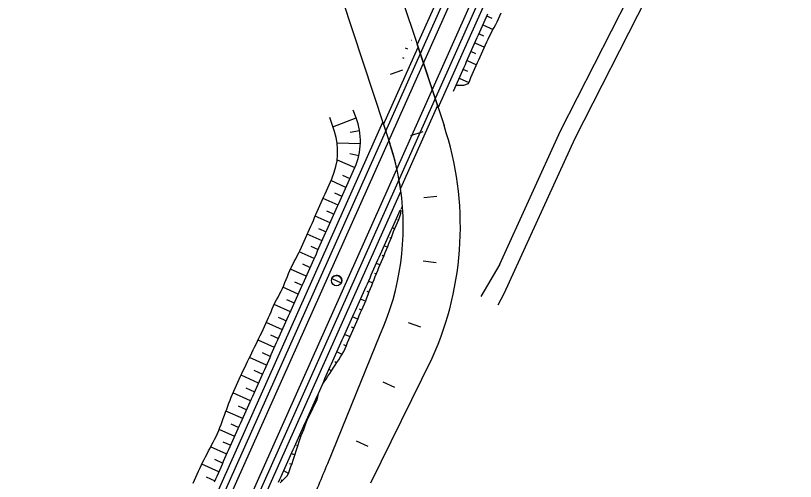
# Model space of a CAD drawing. Extents: x 6503541 to 6503743, y 5888004 to 5888145.
# Drawn here: x 6503688.255 to 6503691.14, y 5888091.778 to 5888093.499 of the extents above; entities that cross this region are included whole.
import ezdxf

# ---------------------------------------------------------------- set-up
doc = ezdxf.new("R2010")
doc.units = 0
doc.layers.add('12', color=7, linetype='Continuous')

msp = doc.modelspace()

# ---------------------------------------------------------------- linework, layer by layer
at = {"layer": '12'}
for p, q in [((6503688.2552, 5888090.0082), (6503690.7149, 5888095.5114)), ((6503688.2771, 5888089.9984), (6503690.7368, 5888095.5016)), ((6503689.741, 5888093.3912), (6503690.693, 5888095.5212)), ((6503688.3407, 5888089.97), (6503690.8004, 5888095.4732)), ((6503688.3626, 5888089.9602), (6503690.8223, 5888095.4634)), ((6503689.8183, 5888093.1583), (6503690.8442, 5888095.4537)), ((6503690.2708, 5888093.073), (6503691.1256, 5888094.7494)), ((6503690.3248, 5888093.0468), (6503691.1396, 5888094.6447)), ((6503689.6642, 5888093.6225), (6503689.7438, 5888093.3827)), ((6503689.4638, 5888093.556), (6503689.6161, 5888093.097)), ((6503690.0183, 5888093.4888), (6503689.9984, 5888093.4977)), ((6503689.7445, 5888093.4629), (6503689.7444, 5888093.463)), ((6503689.9837, 5888093.4648), (6503690.0211, 5888093.4481)), ((6503689.7296, 5888093.4291), (6503689.7293, 5888093.4292)), ((6503689.7297, 5888093.4301), (6503689.7299, 5888093.43)), ((6503689.9869, 5888093.4239), (6503689.969, 5888093.4319)), ((6503689.7196, 5888093.4087), (6503689.7203, 5888093.4084)), ((6503689.741, 5888093.3912), (6503689.8183, 5888093.1583)), ((6503689.9543, 5888093.3991), (6503689.9893, 5888093.3834)), ((6503689.6161, 5888093.097), (6503689.7438, 5888093.3827)), ((6503689.6161, 5888093.097), (6503689.7438, 5888093.3827)), ((6503689.7056, 5888093.3755), (6503689.6968, 5888093.3794)), ((6503689.7438, 5888093.3827), (6503689.8155, 5888093.1667)), ((6503689.9571, 5888093.3584), (6503689.9396, 5888093.3662)), ((6503689.6867, 5888093.3445), (6503689.6909, 5888093.3426)), ((6503689.9249, 5888093.3333), (6503689.9602, 5888093.3176)), ((6503689.928, 5888093.2925), (6503689.9102, 5888093.3005)), ((6503689.8955, 5888093.2676), (6503689.9313, 5888093.2516)), ((6503689.8155, 5888093.1667), (6503689.6788, 5888092.8609)), ((6503689.8155, 5888093.1667), (6503689.6788, 5888092.8609)), ((6503689.8155, 5888093.1667), (6503689.8399, 5888093.093)), ((6503689.5146, 5888093.1217), (6503689.5039, 5888093.1496)), ((6503688.2333, 5888090.0179), (6503689.6133, 5888093.1055)), ((6503689.4349, 5888093.0705), (6503689.4181, 5888093.1223)), ((6503689.4281, 5888093.0884), (6503689.5146, 5888093.1217)), ((6503689.6133, 5888093.1055), (6503689.6395, 5888093.0265)), ((6503689.4925, 5888093.0689), (6503689.5275, 5888093.0747)), ((6503689.6161, 5888093.097), (6503689.6395, 5888093.0265)), ((6503690.0458, 5888092.5807), (6503690.2708, 5888093.073)), ((6503690.0624, 5888092.4728), (6503690.3248, 5888093.0468)), ((6503689.445, 5888093.0297), (6503689.5305, 5888093.0265)), ((6503689.4914, 5888092.9897), (6503689.5247, 5888092.9821)), ((6503689.4447, 5888092.9666), (6503689.5098, 5888092.9375)), ((6503689.4644, 5888092.9097), (6503689.4919, 5888092.8974)), ((6503689.4772, 5888092.8645), (6503689.4215, 5888092.8894)), ((6503688.3845, 5888089.9504), (6503689.6804, 5888092.8497)), ((6503689.4347, 5888092.8441), (6503689.4625, 5888092.8316)), ((6503689.4478, 5888092.7988), (6503689.3924, 5888092.8236)), ((6503689.6852, 5888092.7928), (6503689.6835, 5888092.7932)), ((6503689.4184, 5888092.733), (6503689.3632, 5888092.7577)), ((6503689.4055, 5888092.7783), (6503689.4331, 5888092.7659)), ((6503689.6818, 5888092.7785), (6503689.6775, 5888092.7797)), ((6503689.6673, 5888092.7457), (6503689.6716, 5888092.7442)), ((6503689.3762, 5888092.7125), (6503689.4037, 5888092.7002)), ((6503689.6576, 5888092.711), (6503689.6484, 5888092.7147)), ((6503689.3891, 5888092.6673), (6503689.3341, 5888092.6919)), ((6503689.639, 5888092.6796), (6503689.6444, 5888092.6775)), ((6503689.347, 5888092.6467), (6503689.3744, 5888092.6344)), ((6503689.6311, 5888092.6441), (6503689.619, 5888092.649)), ((6503689.3597, 5888092.6016), (6503689.3046, 5888092.6262)), ((6503689.6108, 5888092.6136), (6503689.6171, 5888092.6109)), ((6503689.3166, 5888092.5814), (6503689.345, 5888092.5687)), ((6503689.6029, 5888092.5778), (6503689.5897, 5888092.5833)), ((6503690.0458, 5888092.5807), (6503689.9762, 5888092.4615)), ((6503689.3303, 5888092.5358), (6503689.2716, 5888092.5621)), ((6503689.5822, 5888092.5473), (6503689.5895, 5888092.5444)), ((6503689.3009, 5888092.4701), (6503689.244, 5888092.4955)), ((6503689.2866, 5888092.5159), (6503689.3156, 5888092.503)), ((6503689.5761, 5888092.511), (6503689.5602, 5888092.5173)), ((6503689.5541, 5888092.481), (6503689.5628, 5888092.4775)), ((6503690.0401, 5888092.4303), (6503690.0624, 5888092.4728)), ((6503689.2571, 5888092.4503), (6503689.2862, 5888092.4372)), ((6503689.5496, 5888092.4441), (6503689.5309, 5888092.4517)), ((6503689.2715, 5888092.4044), (6503689.2115, 5888092.4312)), ((6503689.5259, 5888092.4151), (6503689.5355, 5888092.4109)), ((6503689.2269, 5888092.3849), (6503689.2568, 5888092.3715)), ((6503689.5211, 5888092.3779), (6503689.5017, 5888092.3864)), ((6503689.2422, 5888092.3386), (6503689.1826, 5888092.3653)), ((6503689.4969, 5888092.3492), (6503689.5068, 5888092.3449)), ((6503689.4099, 5888091.8441), (6503689.6035, 5888092.3203)), ((6503689.4923, 5888092.3119), (6503689.4723, 5888092.3207)), ((6503689.2128, 5888092.2729), (6503689.1519, 5888092.3001)), ((6503689.1976, 5888092.3191), (6503689.2275, 5888092.3058)), ((6503689.4678, 5888092.2835), (6503689.478, 5888092.2789)), ((6503689.1834, 5888092.2072), (6503689.1205, 5888092.2353)), ((6503689.1671, 5888092.2539), (6503689.1981, 5888092.24)), ((6503689.4627, 5888092.2464), (6503689.4438, 5888092.2569)), ((6503689.5688, 5888091.7727), (6503689.7961, 5888092.2337)), ((6503689.4363, 5888092.2206), (6503689.443, 5888092.2162)), ((6503689.1367, 5888092.1886), (6503689.1687, 5888092.1743)), ((6503689.4232, 5888092.1861), (6503689.4147, 5888092.1917)), ((6503689.154, 5888092.1414), (6503689.0891, 5888092.1704)), ((6503689.4016, 5888092.1572), (6503689.4035, 5888092.156)), ((6503689.1067, 5888092.1231), (6503689.1393, 5888092.1086)), ((6503689.385, 5888092.1252), (6503689.3849, 5888092.1252)), ((6503689.1246, 5888092.0757), (6503689.0592, 5888092.105)), ((6503689.3754, 5888092.1032), (6503689.3751, 5888092.1032)), ((6503689.3684, 5888092.0756), (6503689.3634, 5888092.0771)), ((6503689.0952, 5888092.01), (6503689.0334, 5888092.0376)), ((6503689.0779, 5888092.0572), (6503689.1099, 5888092.0428)), ((6503689.3509, 5888092.0441), (6503689.3527, 5888092.0433)), ((6503689.337, 5888092.0109), (6503689.3343, 5888092.012)), ((6503689.0508, 5888091.9904), (6503689.0806, 5888091.9771)), ((6503689.3219, 5888091.9782), (6503689.3241, 5888091.9773)), ((6503689.0659, 5888091.9442), (6503689.0086, 5888091.9699)), ((6503689.3107, 5888091.9439), (6503689.3049, 5888091.9461)), ((6503689.0222, 5888091.9243), (6503689.0512, 5888091.9114)), ((6503689.0365, 5888091.8785), (6503688.9765, 5888091.9053)), ((6503689.2947, 5888091.9113), (6503689.2994, 5888091.9098)), ((6503688.9908, 5888091.8595), (6503689.0218, 5888091.8456)), ((6503689.2882, 5888091.8756), (6503689.2753, 5888091.8798)), ((6503689.0071, 5888091.8128), (6503688.9439, 5888091.841)), ((6503689.2686, 5888091.8442), (6503689.2766, 5888091.8414)), ((6503689.2649, 5888091.8075), (6503689.2474, 5888091.8174)), ((6503688.9606, 5888091.7941), (6503688.9924, 5888091.7799)), ((6503689.2378, 5888091.7835), (6503689.2419, 5888091.78))]:
    msp.add_line(p, q, dxfattribs=at)
for points in [[(6503689.8746, 5888093.2207), (6503689.8795, 5888093.2317), (6503689.8844, 5888093.2427), (6503689.8893, 5888093.2536), (6503689.8942, 5888093.2646), (6503689.8991, 5888093.2755), (6503689.904, 5888093.2865), (6503689.9089, 5888093.2974), (6503689.9138, 5888093.3084), (6503689.9187, 5888093.3193), (6503689.9236, 5888093.3303), (6503689.9285, 5888093.3413), (6503689.9333, 5888093.3522), (6503689.9382, 5888093.3632), (6503689.9431, 5888093.3741), (6503689.948, 5888093.3851), (6503689.9529, 5888093.396), (6503689.9578, 5888093.407), (6503689.9627, 5888093.4179), (6503689.9676, 5888093.4289), (6503689.9725, 5888093.4399), (6503689.9774, 5888093.4508), (6503689.9823, 5888093.4618), (6503689.9872, 5888093.4727), (6503689.9921, 5888093.4837), (6503689.997, 5888093.4946), (6503690.0019, 5888093.5056)], [(6503689.8844, 5888093.2426), (6503689.9136, 5888093.2427), (6503689.93, 5888093.2486), (6503689.9348, 5888093.2596), (6503689.9396, 5888093.2706), (6503689.9444, 5888093.2816), (6503689.9492, 5888093.2925), (6503689.954, 5888093.3035), (6503689.9588, 5888093.3145), (6503689.9636, 5888093.3255), (6503689.9684, 5888093.3365), (6503689.9733, 5888093.3475), (6503689.9781, 5888093.3585), (6503689.9829, 5888093.3695), (6503689.9878, 5888093.3804), (6503689.9931, 5888093.3912), (6503689.9983, 5888093.4021), (6503690.0035, 5888093.4129), (6503690.0087, 5888093.4237), (6503690.0139, 5888093.4345), (6503690.0195, 5888093.4451), (6503690.0253, 5888093.4557), (6503690.0311, 5888093.4662), (6503690.0369, 5888093.4768), (6503690.0417, 5888093.4878), (6503690.0466, 5888093.4988), (6503690.0517, 5888093.5096)], [(6503689.6861, 5888093.2975), (6503689.6405, 5888093.2823)], [(6503689.7617, 5888093.0697), (6503689.7161, 5888093.0546)], [(6503688.9905, 5888091.7757), (6503688.9954, 5888091.7867), (6503689.0003, 5888091.7976), (6503689.0052, 5888091.8086), (6503689.0101, 5888091.8195), (6503689.015, 5888091.8305), (6503689.0199, 5888091.8414), (6503689.0248, 5888091.8524), (6503689.0297, 5888091.8633), (6503689.0346, 5888091.8743), (6503689.0395, 5888091.8853), (6503689.0444, 5888091.8962), (6503689.0493, 5888091.9072), (6503689.0542, 5888091.9181), (6503689.0591, 5888091.9291), (6503689.064, 5888091.94), (6503689.0689, 5888091.951), (6503689.0738, 5888091.9619), (6503689.0787, 5888091.9729), (6503689.0836, 5888091.9839), (6503689.0885, 5888091.9948), (6503689.0934, 5888092.0058), (6503689.0983, 5888092.0167), (6503689.1032, 5888092.0277), (6503689.1081, 5888092.0386), (6503689.113, 5888092.0496), (6503689.1179, 5888092.0605), (6503689.1228, 5888092.0715), (6503689.1277, 5888092.0825), (6503689.1326, 5888092.0934), (6503689.1374, 5888092.1044), (6503689.1423, 5888092.1153), (6503689.1472, 5888092.1263), (6503689.1521, 5888092.1372), (6503689.157, 5888092.1482), (6503689.1619, 5888092.1591), (6503689.1668, 5888092.1701), (6503689.1717, 5888092.1811), (6503689.1766, 5888092.192), (6503689.1815, 5888092.203), (6503689.1864, 5888092.2139), (6503689.1913, 5888092.2249), (6503689.1962, 5888092.2358), (6503689.2011, 5888092.2468), (6503689.206, 5888092.2577), (6503689.2109, 5888092.2687), (6503689.2158, 5888092.2797), (6503689.2207, 5888092.2906), (6503689.2256, 5888092.3016), (6503689.2305, 5888092.3125), (6503689.2354, 5888092.3235), (6503689.2403, 5888092.3344), (6503689.2452, 5888092.3454), (6503689.2501, 5888092.3563), (6503689.255, 5888092.3673), (6503689.2599, 5888092.3783), (6503689.2648, 5888092.3892), (6503689.2697, 5888092.4002), (6503689.2746, 5888092.4111), (6503689.2795, 5888092.4221), (6503689.2843, 5888092.433), (6503689.2892, 5888092.444), (6503689.2941, 5888092.4549), (6503689.299, 5888092.4659), (6503689.3039, 5888092.4769), (6503689.3088, 5888092.4878), (6503689.3137, 5888092.4988), (6503689.3186, 5888092.5097), (6503689.3235, 5888092.5207), (6503689.3284, 5888092.5316), (6503689.3333, 5888092.5426), (6503689.3382, 5888092.5535), (6503689.3431, 5888092.5645), (6503689.348, 5888092.5755), (6503689.3529, 5888092.5864), (6503689.3578, 5888092.5974), (6503689.3627, 5888092.6083), (6503689.3676, 5888092.6193), (6503689.3725, 5888092.6302), (6503689.3774, 5888092.6412), (6503689.3823, 5888092.6521), (6503689.3872, 5888092.6631), (6503689.3921, 5888092.6741), (6503689.397, 5888092.685), (6503689.4019, 5888092.696), (6503689.4068, 5888092.7069), (6503689.4117, 5888092.7179), (6503689.4166, 5888092.7288), (6503689.4215, 5888092.7398), (6503689.4264, 5888092.7507), (6503689.4312, 5888092.7617), (6503689.4361, 5888092.7727), (6503689.441, 5888092.7836), (6503689.4459, 5888092.7946), (6503689.4508, 5888092.8055), (6503689.4557, 5888092.8165), (6503689.4606, 5888092.8274), (6503689.4655, 5888092.8384), (6503689.4704, 5888092.8493), (6503689.4753, 5888092.8603), (6503689.4802, 5888092.8713), (6503689.4851, 5888092.8822), (6503689.49, 5888092.8932), (6503689.5098, 5888092.9375)], [(6503688.9116, 5888091.7716), (6503688.9167, 5888091.7824), (6503688.9217, 5888091.7933), (6503688.9268, 5888091.8042), (6503688.9318, 5888091.8151), (6503688.9369, 5888091.826), (6503688.942, 5888091.8369), (6503688.947, 5888091.8477), (6503688.9522, 5888091.8586), (6503688.9577, 5888091.8692), (6503688.9633, 5888091.8799), (6503688.9688, 5888091.8906), (6503688.9744, 5888091.9012), (6503688.9799, 5888091.9119), (6503688.9855, 5888091.9226), (6503688.991, 5888091.9332), (6503688.9966, 5888091.9439), (6503689.0021, 5888091.9545), (6503689.007, 5888091.9655), (6503689.0111, 5888091.9768), (6503689.0153, 5888091.9881), (6503689.0194, 5888091.9994), (6503689.0235, 5888092.0107), (6503689.0277, 5888092.022), (6503689.0318, 5888092.0333), (6503689.036, 5888092.0446), (6503689.0401, 5888092.0559), (6503689.0443, 5888092.0672), (6503689.0484, 5888092.0784), (6503689.0525, 5888092.0897), (6503689.0572, 5888092.1008), (6503689.0622, 5888092.1117), (6503689.0672, 5888092.1226), (6503689.0722, 5888092.1335), (6503689.0772, 5888092.1444), (6503689.0822, 5888092.1553), (6503689.0872, 5888092.1663), (6503689.0922, 5888092.1772), (6503689.0975, 5888092.188), (6503689.1027, 5888092.1988), (6503689.108, 5888092.2096), (6503689.1132, 5888092.2204), (6503689.1185, 5888092.2312), (6503689.1237, 5888092.242), (6503689.1289, 5888092.2528), (6503689.1342, 5888092.2636), (6503689.1394, 5888092.2744), (6503689.1447, 5888092.2852), (6503689.1499, 5888092.296), (6503689.1551, 5888092.3068), (6503689.1604, 5888092.3176), (6503689.1656, 5888092.3284), (6503689.1709, 5888092.3392), (6503689.176, 5888092.35), (6503689.1808, 5888092.361), (6503689.1856, 5888092.372), (6503689.1904, 5888092.383), (6503689.1952, 5888092.394), (6503689.2, 5888092.405), (6503689.2048, 5888092.416), (6503689.2096, 5888092.427), (6503689.2145, 5888092.438), (6503689.2201, 5888092.4486), (6503689.2258, 5888092.4592), (6503689.2314, 5888092.4698), (6503689.2371, 5888092.4805), (6503689.2422, 5888092.4913), (6503689.2468, 5888092.5024), (6503689.2513, 5888092.5135), (6503689.2559, 5888092.5246), (6503689.2604, 5888092.5357), (6503689.265, 5888092.5468), (6503689.2695, 5888092.5579), (6503689.2748, 5888092.5687), (6503689.2805, 5888092.5794), (6503689.2861, 5888092.59), (6503689.2916, 5888092.6007), (6503689.297, 5888092.6114), (6503689.3025, 5888092.6221), (6503689.3079, 5888092.6328), (6503689.313, 5888092.6437), (6503689.3178, 5888092.6547), (6503689.3226, 5888092.6657), (6503689.3274, 5888092.6767), (6503689.3322, 5888092.6877), (6503689.3371, 5888092.6986), (6503689.3419, 5888092.7096), (6503689.3468, 5888092.7206), (6503689.3517, 5888092.7316), (6503689.3565, 5888092.7425), (6503689.3614, 5888092.7535), (6503689.3662, 5888092.7645), (6503689.3711, 5888092.7754), (6503689.3759, 5888092.7864), (6503689.3808, 5888092.7974), (6503689.3856, 5888092.8084), (6503689.3905, 5888092.8193), (6503689.3954, 5888092.8303), (6503689.4002, 5888092.8413), (6503689.4051, 5888092.8523), (6503689.4099, 5888092.8632), (6503689.4148, 5888092.8742), (6503689.4196, 5888092.8852), (6503689.4245, 5888092.8962), (6503689.426, 5888092.8996)], [(6503689.8131, 5888092.8304), (6503689.7653, 5888092.8255)], [(6503689.6832, 5888092.7851), (6503689.6852, 5888092.7928)], [(6503689.2282, 5888091.7746), (6503689.2331, 5888091.7856), (6503689.238, 5888091.7965), (6503689.2429, 5888091.8075), (6503689.2478, 5888091.8184), (6503689.2527, 5888091.8294), (6503689.2576, 5888091.8404), (6503689.2625, 5888091.8513), (6503689.2674, 5888091.8623), (6503689.2723, 5888091.8732), (6503689.2772, 5888091.8842), (6503689.2821, 5888091.8951), (6503689.287, 5888091.9061), (6503689.2919, 5888091.917), (6503689.2968, 5888091.928), (6503689.3017, 5888091.939), (6503689.3066, 5888091.9499), (6503689.3115, 5888091.9609), (6503689.3164, 5888091.9718), (6503689.3213, 5888091.9828), (6503689.3262, 5888091.9937), (6503689.3311, 5888092.0047), (6503689.336, 5888092.0156), (6503689.3409, 5888092.0266), (6503689.3457, 5888092.0376), (6503689.3506, 5888092.0485), (6503689.3555, 5888092.0595), (6503689.3604, 5888092.0704), (6503689.3653, 5888092.0814), (6503689.3702, 5888092.0923), (6503689.3751, 5888092.1033), (6503689.38, 5888092.1142), (6503689.3849, 5888092.1252), (6503689.3898, 5888092.1362), (6503689.3947, 5888092.1471), (6503689.3996, 5888092.1581), (6503689.4045, 5888092.169), (6503689.4094, 5888092.18), (6503689.4143, 5888092.1909), (6503689.4192, 5888092.2019), (6503689.4241, 5888092.2128), (6503689.429, 5888092.2238), (6503689.4339, 5888092.2348), (6503689.4388, 5888092.2457), (6503689.4437, 5888092.2567), (6503689.4486, 5888092.2676), (6503689.4535, 5888092.2786), (6503689.4584, 5888092.2895), (6503689.4633, 5888092.3005), (6503689.4682, 5888092.3114), (6503689.4731, 5888092.3224), (6503689.478, 5888092.3334), (6503689.4829, 5888092.3443), (6503689.4878, 5888092.3553), (6503689.4926, 5888092.3662), (6503689.4975, 5888092.3772), (6503689.5024, 5888092.3881), (6503689.5073, 5888092.3991), (6503689.5122, 5888092.41), (6503689.5171, 5888092.421), (6503689.522, 5888092.432), (6503689.5269, 5888092.4429), (6503689.5318, 5888092.4539), (6503689.5367, 5888092.4648), (6503689.5416, 5888092.4758), (6503689.5465, 5888092.4867), (6503689.5514, 5888092.4977), (6503689.5563, 5888092.5086), (6503689.5612, 5888092.5196), (6503689.5661, 5888092.5306), (6503689.571, 5888092.5415), (6503689.5759, 5888092.5525), (6503689.5808, 5888092.5634), (6503689.5857, 5888092.5744), (6503689.5906, 5888092.5853), (6503689.5955, 5888092.5963), (6503689.6004, 5888092.6072), (6503689.6053, 5888092.6182), (6503689.6102, 5888092.6292), (6503689.6151, 5888092.6401), (6503689.62, 5888092.6511), (6503689.6249, 5888092.662), (6503689.6298, 5888092.673), (6503689.6347, 5888092.6839), (6503689.6395, 5888092.6949), (6503689.6444, 5888092.7058), (6503689.6493, 5888092.7168), (6503689.6542, 5888092.7278), (6503689.6591, 5888092.7387), (6503689.664, 5888092.7497), (6503689.6689, 5888092.7606), (6503689.6738, 5888092.7716), (6503689.6775, 5888092.7797)], [(6503689.385, 5888092.1252), (6503689.3906, 5888092.1358), (6503689.397, 5888092.1461), (6503689.4037, 5888092.1562), (6503689.4104, 5888092.1664), (6503689.417, 5888092.1766), (6503689.4237, 5888092.1867), (6503689.4303, 5888092.1969), (6503689.437, 5888092.2071), (6503689.4437, 5888092.2172), (6503689.4504, 5888092.2274), (6503689.457, 5888092.2376), (6503689.4636, 5888092.2478), (6503689.4691, 5888092.2585), (6503689.4739, 5888092.2695), (6503689.4786, 5888092.2805), (6503689.4834, 5888092.2915), (6503689.4882, 5888092.3025), (6503689.493, 5888092.3135), (6503689.4978, 5888092.3245), (6503689.5026, 5888092.3355), (6503689.5074, 5888092.3465), (6503689.5122, 5888092.3575), (6503689.517, 5888092.3685), (6503689.5218, 5888092.3795), (6503689.5266, 5888092.3905), (6503689.5314, 5888092.4015), (6503689.5362, 5888092.4125), (6503689.5409, 5888092.4235), (6503689.5457, 5888092.4345), (6503689.5502, 5888092.4457), (6503689.5546, 5888092.4568), (6503689.559, 5888092.468), (6503689.5635, 5888092.4792), (6503689.5679, 5888092.4903), (6503689.5723, 5888092.5015), (6503689.5767, 5888092.5126), (6503689.5813, 5888092.5238), (6503689.5858, 5888092.5349), (6503689.5902, 5888092.5461), (6503689.5947, 5888092.5572), (6503689.5991, 5888092.5684), (6503689.6036, 5888092.5795), (6503689.6083, 5888092.5906), (6503689.6131, 5888092.6016), (6503689.6179, 5888092.6126), (6503689.6226, 5888092.6236), (6503689.6273, 5888092.6346), (6503689.6318, 5888092.6458), (6503689.6363, 5888092.6569), (6503689.6407, 5888092.6681), (6503689.645, 5888092.6793), (6503689.6493, 5888092.6905), (6503689.6536, 5888092.7017), (6503689.6583, 5888092.7128), (6503689.6631, 5888092.7238), (6503689.6678, 5888092.7348), (6503689.6723, 5888092.746), (6503689.6764, 5888092.7573), (6503689.6806, 5888092.7686), (6503689.6818, 5888092.7785)], [(6503689.8105, 5888092.5855), (6503689.7629, 5888092.5914)], [(6503689.4248, 5888092.528), (6503689.4599, 5888092.5123)], [(6503689.754, 5888092.3473), (6503689.7088, 5888092.3635)], [(6503689.3754, 5888092.1032), (6503689.3803, 5888092.1141), (6503689.385, 5888092.1252)], [(6503689.658, 5888092.1254), (6503689.6142, 5888092.1451)], [(6503689.2342, 5888091.772), (6503689.243, 5888091.7812), (6503689.2517, 5888091.7904), (6503689.2605, 5888091.7996), (6503689.2664, 5888091.8102), (6503689.2701, 5888091.8216), (6503689.2737, 5888091.8331), (6503689.2777, 5888091.8445), (6503689.2817, 5888091.8559), (6503689.2855, 5888091.8673), (6503689.2892, 5888091.8788), (6503689.293, 5888091.8903), (6503689.2967, 5888091.9017), (6503689.3005, 5888091.9132), (6503689.3043, 5888091.9247), (6503689.308, 5888091.9361), (6503689.3119, 5888091.9475), (6503689.317, 5888091.9584), (6503689.3213, 5888091.9696), (6503689.3254, 5888091.9809), (6503689.3292, 5888091.9924), (6503689.3335, 5888092.0036), (6503689.3387, 5888092.0144), (6503689.344, 5888092.0252), (6503689.3492, 5888092.036), (6503689.3545, 5888092.0468), (6503689.3597, 5888092.0576), (6503689.3649, 5888092.0684), (6503689.3702, 5888092.0792), (6503689.3737, 5888092.0908), (6503689.3754, 5888092.1032)], [(6503689.5597, 5888091.9065), (6503689.5159, 5888091.9261)]]:
    msp.add_lwpolyline(points, dxfattribs=at)
msp.add_circle((6503689.4424, 5888092.5201), 0.0192, dxfattribs=at)
for centre, radius, start, end in [((6503689.2907, 5888093.0354), 0.24, 335.9174, 21.0855), ((6503689.2065, 5888092.9967), 0.24, 336.1446, 17.9238), ((6503688.7147, 5888092.7196), 1.1856, 335.8077, 18.3601), ((6503688.7147, 5888092.7196), 0.9744, 8.3367, 18.3601), ((6503688.7147, 5888092.7196), 0.9744, 7.6725, 18.3601), ((6503688.7147, 5888092.7196), 0.9744, 335.8077, 8.3367), ((6503689.4424, 5888092.5201), 0.0192, 31.4701, 155.9174), ((6503689.4424, 5888092.5201), 0.0192, 335.9174, 31.4701), ((6503684.9635, 5888093.6524), 4.8, 335.8077, 337.8694)]:
    msp.add_arc(centre, radius, start, end, dxfattribs=at)

doc.saveas('drawing.dxf')
